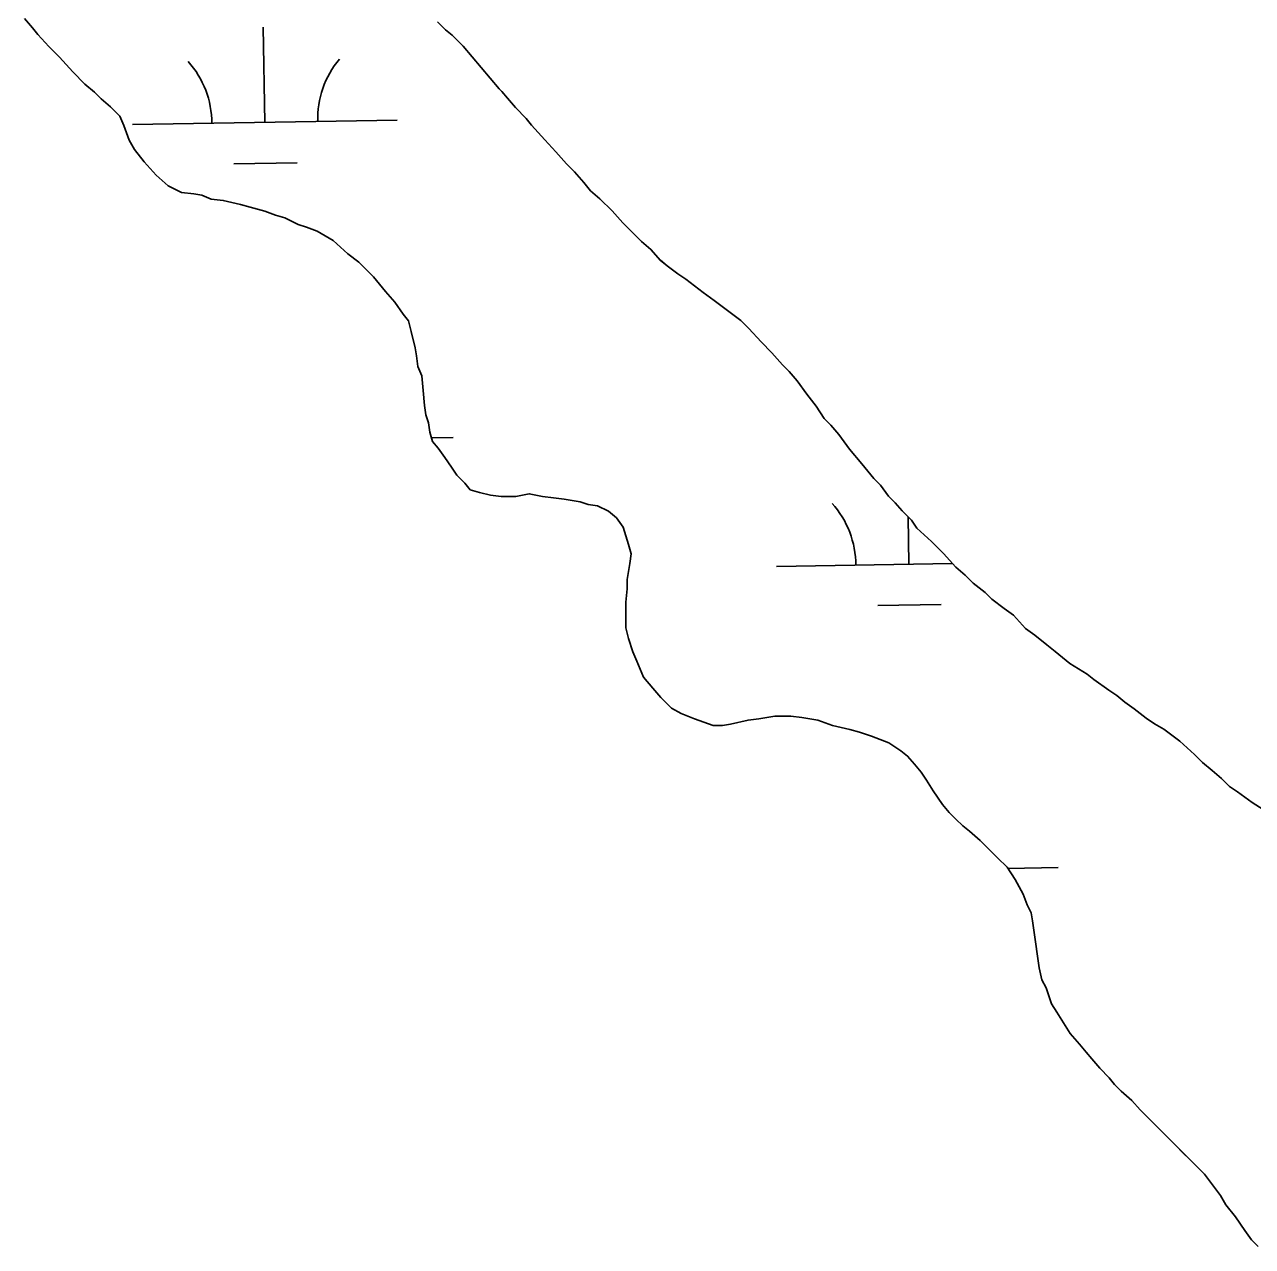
# Model space of a CAD drawing. Extents: x 3855477 to 3893699, y 299188 to 325115.
# Drawn here: x 3887453.5 to 3887917.3, y 306572.3 to 307033.8 of the extents above; entities that cross this region are included whole.
import ezdxf

# ---------------------------------------------------------------- set-up
doc = ezdxf.new("R2010")
doc.units = 0
doc.layers.add('V-TOPO-SHOR', color=7, linetype='Continuous')
doc.layers.add('V-WETL-SWMP', color=7, linetype='Continuous')

msp = doc.modelspace()

# ---------------------------------------------------------------- linework, layer by layer
at = {"layer": 'V-TOPO-SHOR'}
for points in [[(3887453.53, 307036.16), (3887456.58, 307032.62), (3887458.6, 307030.09), (3887462.66, 307025.54), (3887466.72, 307021.49), (3887471.79, 307015.92), (3887476.35, 307011.37), (3887479.9, 307008.34), (3887482.43, 307005.81), (3887485.98, 307002.77), (3887489.53, 306999.23), (3887491.05, 306995.69), (3887493.09, 306990.12), (3887495.12, 306986.58), (3887498.67, 306982.03), (3887503.23, 306976.97), (3887507.79, 306972.92), (3887512.86, 306970.39), (3887517.42, 306969.89), (3887520.46, 306969.39), (3887524, 306967.87), (3887528.56, 306967.38), (3887535.15, 306965.86), (3887538.69, 306964.85), (3887544.26, 306963.34), (3887548.31, 306961.83), (3887551.86, 306960.82), (3887556.93, 306958.29), (3887559.97, 306957.28), (3887564.02, 306955.77), (3887570.1, 306952.23), (3887575.68, 306947.17), (3887579.73, 306944.14), (3887585.31, 306938.57), (3887589.87, 306933.01), (3887593.42, 306928.96), (3887596.47, 306924.41), (3887598.5, 306921.88), (3887599.51, 306917.83), (3887601.04, 306911.75), (3887601.55, 306908.71), (3887602.06, 306904.66), (3887603.58, 306901.12), (3887604.1, 306895.55), (3887604.61, 306889.98), (3887605.12, 306886.44), (3887606.14, 306883.4), (3887606.65, 306879.85), (3887607.66, 306876.31), (3887609.69, 306873.78), (3887612.23, 306870.24), (3887614.76, 306866.7), (3887616.79, 306863.66), (3887619.83, 306860.63), (3887621.86, 306858.1), (3887625.41, 306857.09), (3887629.46, 306856.08), (3887633.51, 306855.58), (3887639.08, 306855.59), (3887644.15, 306856.6)], [(3887921.29, 306737.41), (3887917.23, 306739.94), (3887911.66, 306743.98), (3887908.61, 306746), (3887905.57, 306749.04), (3887902.02, 306752.07), (3887898.48, 306755.11), (3887895.44, 306758.14), (3887889.86, 306763.2), (3887883.78, 306767.75), (3887880.23, 306769.77), (3887877.19, 306771.79), (3887872.63, 306775.33), (3887869.08, 306777.86), (3887866.04, 306780.39), (3887863, 306782.41), (3887857.42, 306786.46), (3887854.89, 306788.48), (3887848.3, 306792.52), (3887842.72, 306797.07), (3887839.68, 306799.6), (3887835.12, 306803.14), (3887831.57, 306805.67), (3887827.01, 306810.73), (3887823.46, 306813.26), (3887818.9, 306816.8), (3887816.37, 306819.33), (3887811.81, 306822.87), (3887808.76, 306825.9), (3887805.21, 306828.94), (3887800.65, 306833.99), (3887796.09, 306838.54), (3887790.51, 306843.6), (3887788.48, 306846.64), (3887784.93, 306850.18), (3887782.4, 306853.22), (3887779.86, 306855.74), (3887776.82, 306859.79), (3887774.29, 306862.32), (3887769.72, 306867.89), (3887765.16, 306873.45), (3887761.1, 306879.02), (3887758.06, 306882.56), (3887755.52, 306885.09), (3887752.48, 306889.64), (3887748.93, 306894.2), (3887745.38, 306899.26), (3887742.34, 306902.8), (3887739.8, 306905.33), (3887735.74, 306909.88), (3887731.69, 306913.93), (3887727.12, 306918.98), (3887724.08, 306922.02), (3887720.03, 306925.05), (3887713.95, 306929.6), (3887709.89, 306932.64), (3887703.3, 306937.7), (3887700.26, 306939.72), (3887696.21, 306942.75), (3887693.67, 306944.78), (3887690.12, 306948.82), (3887686.58, 306951.85), (3887684.04, 306954.38), (3887679.48, 306958.94), (3887675.42, 306963.49), (3887670.86, 306968.04), (3887667.31, 306971.08), (3887664.77, 306974.11), (3887661.23, 306978.16), (3887658.18, 306981.2), (3887654.13, 306985.75), (3887650.07, 306990.3), (3887645, 306995.86), (3887642.97, 306998.4), (3887638.92, 307002.44), (3887635.87, 307005.98), (3887633.85, 307008.51), (3887632.83, 307009.53), (3887619.14, 307025.71), (3887615.08, 307029.76), (3887612.55, 307031.78), (3887609.51, 307034.82)], [(3887644.15, 306856.6), (3887649.21, 306855.6), (3887653.26, 306855.09), (3887657.32, 306854.59), (3887663.39, 306853.59), (3887666.43, 306852.58), (3887669.98, 306852.07), (3887674.03, 306850.05), (3887677.07, 306847.53), (3887679.61, 306843.98), (3887681.64, 306837.4), (3887682.66, 306833.86), (3887682.16, 306830.31), (3887681.15, 306824.24), (3887681.16, 306820.69), (3887680.66, 306815.63), (3887680.66, 306810.05), (3887680.67, 306806.01), (3887681.68, 306801.96), (3887683.21, 306796.89), (3887684.73, 306793.35), (3887687.27, 306787.28), (3887690.82, 306783.23), (3887693.86, 306779.69), (3887697.92, 306775.64), (3887701.46, 306773.62), (3887706.53, 306771.6), (3887713.62, 306769.08), (3887717.17, 306769.08), (3887720.21, 306769.59), (3887726.79, 306771.12), (3887730.84, 306771.63), (3887736.91, 306772.65), (3887742.99, 306772.65), (3887747.04, 306772.15), (3887753.12, 306771.15), (3887758.69, 306769.13), (3887765.28, 306767.61), (3887768.82, 306766.6), (3887773.38, 306765.09), (3887779.97, 306762.57), (3887784.53, 306759.53), (3887787.06, 306757.51), (3887789.6, 306754.48), (3887792.14, 306751.44), (3887794.17, 306748.41), (3887796.7, 306744.36), (3887800.25, 306739.29), (3887802.79, 306736.26), (3887805.32, 306733.73), (3887807.86, 306731.2), (3887810.39, 306729.18), (3887814.45, 306725.64), (3887817.49, 306722.6), (3887821.04, 306719.07), (3887824.59, 306715.52), (3887827.63, 306710.97), (3887830.68, 306705.4), (3887832.2, 306701.35), (3887833.72, 306698.32), (3887834.23, 306695.28), (3887835.25, 306688.19), (3887836.27, 306681.1), (3887836.78, 306677.56), (3887837.8, 306673), (3887839.32, 306669.96), (3887840.34, 306666.93), (3887841.35, 306663.89), (3887843.39, 306660.85), (3887845.92, 306656.81), (3887848.46, 306652.76), (3887852.01, 306648.71), (3887854.54, 306645.67), (3887856.57, 306643.14), (3887859.61, 306639.6), (3887863.16, 306636.06), (3887865.19, 306633.53), (3887867.73, 306631), (3887871.78, 306627.46), (3887874.82, 306623.92), (3887877.87, 306620.89), (3887881.41, 306617.35), (3887884.46, 306614.31), (3887888.51, 306610.27), (3887891.05, 306607.74), (3887893.58, 306605.21), (3887896.12, 306602.68), (3887899.16, 306599.64), (3887902.2, 306595.59), (3887905.25, 306591.55), (3887907.27, 306588), (3887910.83, 306583.45), (3887914.38, 306578.39), (3887916.91, 306574.85), (3887919.45, 306572.32)]]:
    msp.add_lwpolyline(points, dxfattribs=at)
at = {"layer": 'V-WETL-SWMP'}
for p, q in [((3887544.27, 306996.83), (3887543.68, 307032.83)), ((3887494.27, 306996.02), (3887594.26, 306997.65)), ((3887532.52, 306981.21), (3887556.52, 306981.6)), ((3887607.24, 306877.77), (3887615.37, 306877.9)), ((3887787.49, 306829.96), (3887787.2, 306847.92)), ((3887737.49, 306829.15), (3887804.05, 306830.23)), ((3887775.74, 306814.34), (3887799.74, 306814.73)), ((3887824.85, 306715.12), (3887843.95, 306715.43))]:
    msp.add_line(p, q, dxfattribs=at)
for points in [[(3887559.97, 306957.28), (3887556.93, 306958.29), (3887551.86, 306960.82), (3887548.32, 306961.83), (3887544.26, 306963.34), (3887538.69, 306964.85), (3887535.15, 306965.86), (3887528.56, 306967.37), (3887524, 306967.88), (3887520.46, 306969.39), (3887517.42, 306969.89), (3887512.86, 306970.39), (3887507.79, 306972.92), (3887503.23, 306976.97), (3887498.67, 306982.03), (3887495.12, 306986.58), (3887493.09, 306990.12), (3887491.05, 306995.69), (3887489.53, 306999.23), (3887485.98, 307002.77), (3887482.43, 307005.81), (3887479.9, 307008.34), (3887476.35, 307011.37), (3887471.79, 307015.92), (3887466.72, 307021.49), (3887462.66, 307025.54), (3887458.6, 307030.09), (3887456.58, 307032.62), (3887453.53, 307036.16)], [(3887609.51, 307034.82), (3887612.55, 307031.78), (3887615.08, 307029.76), (3887619.14, 307025.71), (3887632.83, 307009.52), (3887633.85, 307008.51), (3887635.87, 307005.98), (3887638.92, 307002.44), (3887642.97, 306998.4), (3887645, 306995.86), (3887650.07, 306990.3), (3887654.13, 306985.75), (3887658.18, 306981.19), (3887661.23, 306978.16), (3887664.77, 306974.11), (3887667.31, 306971.08), (3887670.86, 306968.04), (3887675.42, 306963.49), (3887679.48, 306958.94), (3887684.04, 306954.38), (3887686.58, 306951.85), (3887690.12, 306948.82), (3887693.67, 306944.77), (3887696.21, 306942.75), (3887700.26, 306939.72), (3887703.3, 306937.7), (3887709.89, 306932.64), (3887713.95, 306929.6), (3887720.03, 306925.05), (3887724.08, 306922.02), (3887727.12, 306918.98), (3887731.69, 306913.93), (3887735.74, 306909.88), (3887739.8, 306905.33), (3887742.34, 306902.8), (3887745.38, 306899.26), (3887748.93, 306894.2), (3887752.48, 306889.64), (3887755.52, 306885.09), (3887758.06, 306882.56), (3887761.1, 306879.02), (3887765.16, 306873.45), (3887769.72, 306867.89), (3887774.29, 306862.32), (3887776.82, 306859.79), (3887779.86, 306855.74), (3887782.4, 306853.22), (3887784.93, 306850.18), (3887788.48, 306846.64), (3887790.51, 306843.6), (3887796.09, 306838.55), (3887800.65, 306833.99), (3887805.21, 306828.93), (3887808.76, 306825.9), (3887811.8, 306822.86), (3887816.37, 306819.33), (3887818.9, 306816.8), (3887823.46, 306813.26), (3887827.01, 306810.73), (3887831.57, 306805.67), (3887835.12, 306803.14), (3887839.68, 306799.6), (3887842.72, 306797.07), (3887848.3, 306792.52), (3887854.89, 306788.48), (3887857.42, 306786.46), (3887863, 306782.41), (3887866.04, 306780.39), (3887869.08, 306777.86), (3887872.63, 306775.33), (3887877.19, 306771.79), (3887880.23, 306769.77), (3887883.78, 306767.75), (3887889.86, 306763.2), (3887895.43, 306758.14), (3887898.48, 306755.11), (3887902.02, 306752.07), (3887905.57, 306749.04), (3887908.61, 306746), (3887911.66, 306743.98), (3887917.23, 306739.94), (3887921.28, 306737.41)], [(3887845.92, 306656.8), (3887843.39, 306660.85), (3887841.36, 306663.89), (3887840.34, 306666.93), (3887839.32, 306669.96), (3887837.8, 306673), (3887836.78, 306677.56), (3887836.27, 306681.1), (3887835.25, 306688.19), (3887834.23, 306695.28), (3887833.72, 306698.32), (3887832.2, 306701.35), (3887830.68, 306705.4), (3887827.63, 306710.97), (3887824.59, 306715.52), (3887821.04, 306719.06), (3887817.49, 306722.6), (3887814.45, 306725.64), (3887810.39, 306729.18), (3887807.86, 306731.2), (3887805.32, 306733.73), (3887802.79, 306736.26), (3887800.25, 306739.3), (3887796.7, 306744.36), (3887794.17, 306748.4), (3887792.14, 306751.44), (3887789.6, 306754.48), (3887787.06, 306757.51), (3887784.53, 306759.53), (3887779.97, 306762.57), (3887773.38, 306765.09), (3887768.82, 306766.61), (3887765.28, 306767.61), (3887758.69, 306769.13), (3887753.12, 306771.15), (3887747.04, 306772.15), (3887742.99, 306772.65), (3887736.91, 306772.65), (3887730.84, 306771.63), (3887726.79, 306771.12), (3887720.21, 306769.59), (3887717.17, 306769.08), (3887713.62, 306769.08), (3887706.53, 306771.6), (3887701.46, 306773.62), (3887697.92, 306775.64), (3887693.86, 306779.69), (3887690.82, 306783.23), (3887687.27, 306787.28), (3887684.73, 306793.35), (3887683.21, 306796.89), (3887681.68, 306801.96), (3887680.67, 306806.01), (3887680.66, 306810.06), (3887680.65, 306815.63), (3887681.16, 306820.69), (3887681.15, 306824.24), (3887682.16, 306830.31), (3887682.66, 306833.86), (3887681.64, 306837.4), (3887679.61, 306843.98), (3887677.07, 306847.53), (3887674.03, 306850.05), (3887669.98, 306852.08), (3887666.43, 306852.58), (3887663.39, 306853.59), (3887657.31, 306854.59), (3887653.26, 306855.09), (3887649.21, 306855.6), (3887644.15, 306856.6), (3887639.08, 306855.59), (3887633.51, 306855.58), (3887629.46, 306856.08), (3887625.41, 306857.09), (3887621.86, 306858.1), (3887619.83, 306860.63), (3887616.79, 306863.66), (3887614.76, 306866.7), (3887612.23, 306870.24), (3887609.69, 306873.78), (3887607.66, 306876.31), (3887606.65, 306879.85), (3887606.14, 306883.4), (3887605.12, 306886.44), (3887604.61, 306889.98), (3887604.1, 306895.55), (3887603.58, 306901.12), (3887602.06, 306904.66), (3887601.55, 306908.71), (3887601.04, 306911.75), (3887599.51, 306917.83), (3887598.5, 306921.88), (3887596.47, 306924.41), (3887593.42, 306928.96), (3887589.87, 306933.01), (3887585.31, 306938.57), (3887579.73, 306944.14), (3887575.68, 306947.17), (3887570.1, 306952.23), (3887564.02, 306955.77), (3887559.97, 306957.28)], [(3887919.45, 306572.32), (3887916.91, 306574.85), (3887914.38, 306578.39), (3887910.83, 306583.45), (3887907.27, 306588), (3887905.25, 306591.55), (3887902.2, 306595.59), (3887899.16, 306599.64), (3887896.12, 306602.68), (3887893.58, 306605.21), (3887891.05, 306607.73), (3887888.51, 306610.26), (3887884.46, 306614.31), (3887881.42, 306617.35), (3887877.87, 306620.89), (3887874.82, 306623.92), (3887871.78, 306627.46), (3887867.73, 306631), (3887865.19, 306633.53), (3887863.16, 306636.06), (3887859.61, 306639.6), (3887856.57, 306643.14), (3887854.54, 306645.67), (3887852.01, 306648.71), (3887848.46, 306652.76), (3887845.92, 306656.8)]]:
    msp.add_lwpolyline(points, dxfattribs=at)
for centre, start, end in [((3887599.49, 306998.21), 140.1615, 181.7052), ((3887489.02, 306996.41), 0.1615, 41.7052), ((3887732.24, 306829.53), 0.1615, 41.7052)]:
    msp.add_arc(centre, 35.25, start, end, dxfattribs=at)

doc.saveas('drawing.dxf')
